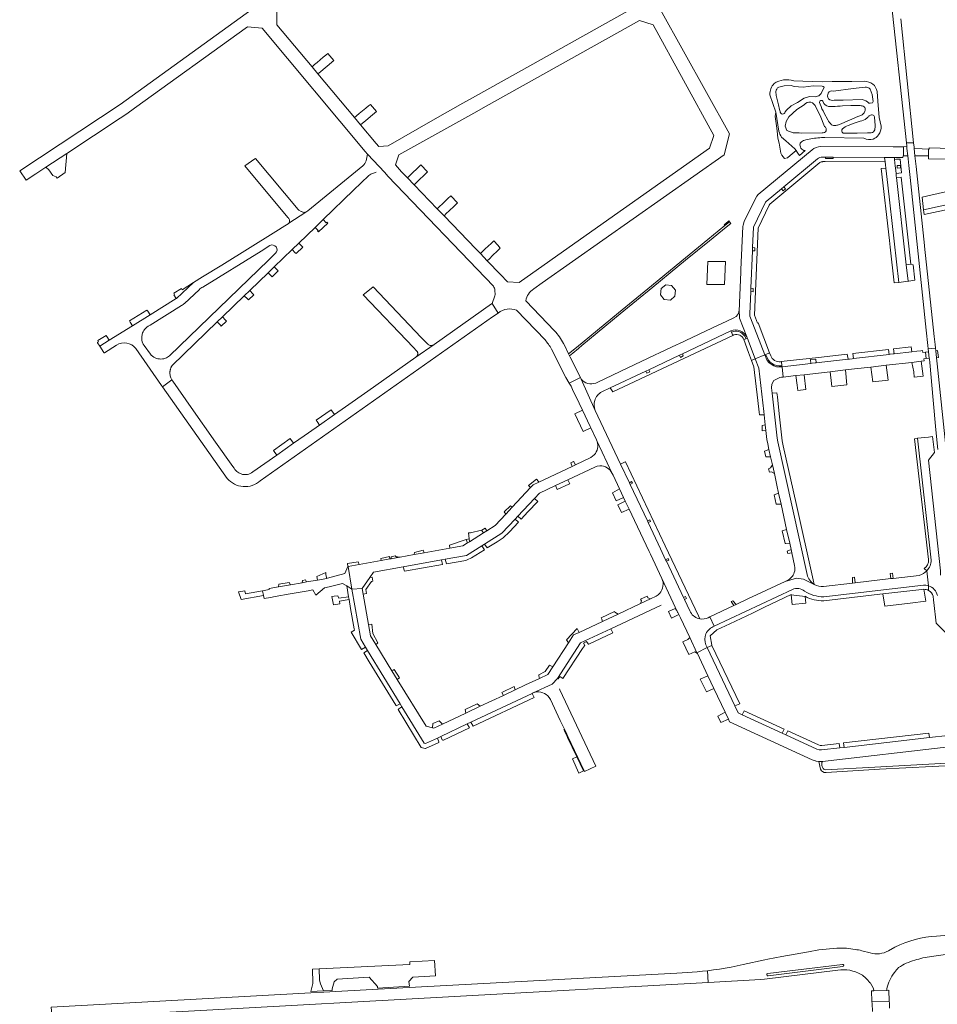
# Model space of a CAD drawing. Header units: metres. Extents: x 166325 to 190320, y 381923 to 404576.
# Tile 458 of 656: x 168574 to 168978, y 391637 to 392070. Entities that reach past the tile are written whole.
import ezdxf

# ---------------------------------------------------------------- set-up
doc = ezdxf.new("R2010")
doc.units = ezdxf.units.M
for name, color, linetype, lineweight in [('B-WE-VH-VERHARDING_ASFALT-GV', 8, 'Continuous', 18), ('B-WE-VH-VERHARDING_BETONSTRAATSTEEN-GV', 8, 'Continuous', 18), ('B-WE-VH-VERHARDING_GESLOTEN-GV', 8, 'Continuous', 18), ('B-WE-VH-VERHARDING_HALFVERHARDING-GV', 8, 'Continuous', 18), ('B-WE-VH-VERHARDING_STRAATBAKSTEEN-GV', 8, 'Continuous', 18)]:
    doc.layers.add(name, color=color, linetype=linetype, lineweight=lineweight)

msp = doc.modelspace()

# ---------------------------------------------------------------- linework, layer by layer
at = {"layer": 'B-WE-VH-VERHARDING_ASFALT-GV', "flags": 128}
for points in [[(168942.27, 392219.64), (168946.26, 392183.02), (168952.953, 392120.096), (168953.92, 392111.003), (168956.304, 392088.593), (168956.913, 392082.867), (168964.026, 392016.017), (168967.206, 392015.97), (168961.618, 392070.66)], [(168945.519, 392043.144), (168940.029, 392042.963), (168931.419, 392043.074), (168926.941, 392042.937), (168918.505, 392043.168), (168914.472, 392043.302)], [(168907.827, 392040.502), (168910.243, 392041.072), (168913.286, 392041.211), (168914.68, 392040.866), (168916.499, 392040.687), (168918.548, 392040.509), (168922.978, 392041.084), (168926.935, 392040.899)], [(168927.795, 392040.483), (168926.588, 392037.75), (168925.452, 392036.752), (168923.816, 392036.212), (168921.411, 392036.441), (168918.985, 392035.695), (168916.181, 392033.772), (168913.28, 392032.334), (168911.213, 392030.385), (168910.711, 392029.615)], [(168931.948, 392038.812), (168940.595, 392039.907), (168945.848, 392040.512)], [(168948.1, 392039.706), (168949.01, 392037.264), (168949.407, 392034.188)], [(168952.932, 392023.375), (168952.123, 392027.234), (168951.456, 392034.334), (168951.169, 392038.659)], [(168903.979, 392037.222), (168906.54, 392029.54), (168907.96, 392021.141)], [(168908.448, 392029.885), (168908.168, 392030.763), (168907.742, 392032.75), (168906.785, 392036.85), (168906.589, 392038.594)], [(168936.235, 392034.86), (168934.864, 392034.873), (168932.221, 392034.875)], [(168944.615, 392035.036), (168936.235, 392034.86)], [(168918.088, 392020.348), (168916.85, 392020.391), (168914.154, 392020.369), (168911.448, 392021.385), (168910.612, 392023.412), (168911.101, 392025.436), (168912.314, 392027.5), (168915.752, 392030.666), (168919.027, 392032.764)], [(168924.145, 392031.656), (168926.085, 392028.101), (168928.049, 392023.215)], [(168926.113, 392033.033), (168925.808, 392033.797)], [(168929.804, 392032.032), (168931.508, 392031.95)], [(168935.977, 392032.375), (168939.657, 392032.443), (168943.166, 392032.443)], [(168949.138, 392033.62), (168948.063, 392033.51), (168947.469, 392033.504)], [(168929.446, 392026.096), (168927.92, 392029.122)], [(168942.686, 392027.565), (168939.033, 392026.027), (168934.53, 392024.096)], [(168950.038, 392027.115), (168950.299, 392023.793)], [(168938.405, 392023.608), (168941.073, 392024.68), (168942.86, 392025.284)], [(168909.1, 392018.573), (168910.96, 392016.9), (168914.939, 392013.314), (168915.46, 392012.66), (168915.996, 392011.87), (168916.579, 392010.984), (168916.954, 392010.415), (168919.514, 392012.614)], [(168926.93, 392020.399), (168918.088, 392020.348)], [(168919.826, 392017.389), (168922.025, 392017.752)], [(168928.196, 392018.369), (168945.254, 392018.014)], [(168948.595, 392020.471), (168946.956, 392020.409), (168942.41, 392020.272), (168937.505, 392020.228)], [(168917.626, 392013.618), (168917.385, 392014.293), (168917.198, 392015.163)], [(168981.572, 391880.933), (168977.547, 391918.69), (168977.26, 391921.384), (168976.937, 391924.423), (168976.809, 391925.623), (168973.67, 391925.333), (168973.815, 391923.975), (168974.117, 391921.136), (168974.159, 391920.738), (168974.319, 391919.242), (168975.83, 391902.724), (168977.025, 391889.658), (168977.82, 391880.97)], [(169014.162, 391670.67), (169000, 391668.936), (168992.944, 391668.072), (168977.298, 391666.675)], [(168959.009, 391661.882), (168956.119, 391660.27)], [(168920.888, 391659.784), (168915.069, 391658.817), (168909.261, 391657.772), (168902.996, 391656.523), (168901.719, 391656.253), (168892.185, 391654.242), (168889.545, 391653.642), (168886.942, 391653.128), (168884.33, 391652.658), (168881.711, 391652.232), (168879.086, 391651.851), (168876.459, 391651.514), (168876.777, 391646.325), (168899.958, 391647.601), (168901.57, 391647.8), (168933.801, 391651.769)], [(168933.859, 391661.4), (168933.4, 391661.382)], [(168948.143, 391659.301), (168944.396, 391660.325)], [(168975.103, 391657.708), (169000, 391661.278)], [(168903.001, 391650.224), (168935.908, 391654.303)], [(168936.03, 391653.318), (168903.147, 391649.247)], [(168947.926, 391646.231), (168948.091, 391646.303), (168949.586, 391643.621), (168949.68, 391642.613), (168955.418, 391642.831), (168955.459, 391643.694)], [(168956.646, 391635.011), (168956.56, 391637.185), (168956.524, 391638.103), (168956.335, 391642.866), (168955.418, 391642.831), (168949.68, 391642.613), (168948.703, 391642.576), (168948.888, 391637.911), (168948.923, 391637.03), (168949.061, 391633.547)]]:
    msp.add_lwpolyline(points, dxfattribs=at)
at = {"layer": 'B-WE-VH-VERHARDING_ASFALT-GV'}
for points in [[(168914.472, 392043.302, 0.2336024), (168905.807, 392042.13)], [(168949.324, 392041.882, 0.1423841), (168945.519, 392043.144)], [(168905.807, 392042.13, 0.2093952), (168903.979, 392037.222)], [(168906.589, 392038.594, -0.2695099), (168907.827, 392040.502)], [(168926.935, 392040.899, -0.2537386), (168927.795, 392040.483)], [(168932.221, 392034.875, -1.3962377), (168931.948, 392038.812)], [(168945.848, 392040.512, -0.223747), (168948.1, 392039.706)], [(168951.169, 392038.659, 0.1554725), (168949.324, 392041.882)], [(168925.808, 392033.797, -0.9087464), (168927.375, 392034.137)], [(168947.469, 392033.504, 0.1820353), (168944.615, 392035.036)], [(168919.027, 392032.764, -0.6467134), (168924.145, 392031.656)], [(168927.92, 392029.122, -0.0703088), (168926.113, 392033.033)], [(168927.375, 392034.137, 0.2999687), (168929.804, 392032.032)], [(168931.508, 392031.95, 0.0261777), (168935.977, 392032.375)], [(168943.166, 392032.443, -0.068139), (168945.031, 392032.112)], [(168945.031, 392032.112, -0.3888397), (168945.909, 392030.712)], [(168945.909, 392030.712, -0.0712685), (168945.447, 392029.22)], [(168949.407, 392034.188, -0.1565882), (168949.138, 392033.62)], [(168910.711, 392029.615, -0.9271237), (168908.448, 392029.885)], [(168931.005, 392023.973, -0.0635588), (168929.446, 392026.096)], [(168944.267, 392028.204, -0.0597817), (168942.686, 392027.565)], [(168942.86, 392025.284, 0.0399829), (168945.884, 392026.341)], [(168945.447, 392029.22, -0.1284471), (168944.267, 392028.204)], [(168945.884, 392026.341, 0.0533198), (168947.098, 392027.248)], [(168947.098, 392027.248, -0.0394574), (168947.917, 392028.101)], [(168947.917, 392028.101, -0.2261407), (168949.363, 392028.216)], [(168949.363, 392028.216, -0.2908257), (168950.038, 392027.115)], [(168928.049, 392023.215, -0.8428109), (168926.93, 392020.399)], [(168932.954, 392023.724, -0.155483), (168931.005, 392023.973)], [(168934.53, 392024.096, -0.106648), (168932.954, 392023.724)], [(168935.612, 392021.084, -0.1723941), (168935.866, 392022.256)], [(168935.866, 392022.256, -0.0692012), (168938.405, 392023.608)], [(168950.09, 392021.77, -0.270604), (168948.595, 392020.471)], [(168950.299, 392023.793, -0.0459406), (168950.09, 392021.77)], [(168951.83, 392019.47, 0.1480078), (168952.932, 392023.375)], [(168907.96, 392021.141, 0.1121711), (168909.1, 392018.573)], [(168917.798, 392016.496, -0.0804157), (168919.826, 392017.389)], [(168922.025, 392017.752, -0.0529947), (168928.196, 392018.369)], [(168936.186, 392020.317, -0.1931104), (168935.612, 392021.084)], [(168937.505, 392020.228, -0.0568582), (168936.186, 392020.317)], [(168945.254, 392018.014, 0.1496071), (168949.398, 392017.704)], [(168949.398, 392017.704, 0.1329748), (168951.83, 392019.47)], [(168917.198, 392015.163, -0.0564165), (168917.333, 392015.891)], [(168917.333, 392015.891, -0.1103478), (168917.798, 392016.496)], [(168919.514, 392012.614, -0.2301381), (168917.626, 392013.618)], [(168977.298, 391666.675, 0.10426), (168959.009, 391661.882)], [(168933.4, 391661.382, 0.0417333), (168920.888, 391659.784)], [(168941.447, 391660.883, 0.0597097), (168933.859, 391661.4)], [(168944.396, 391660.325, 0.0185397), (168941.447, 391660.883)], [(168956.119, 391660.27, -0.1964588), (168948.143, 391659.301)], [(168967.695, 391656.091, -0.0576628), (168975.103, 391657.708)], [(168935.908, 391654.303, -0.9988767), (168936.03, 391653.318)], [(168958.76, 391650.719, -0.0358902), (168960.604, 391652.864)], [(168960.604, 391652.864, -0.0827923), (168967.695, 391656.091)], [(168903.147, 391649.247, -1.0011512), (168903.001, 391650.224)], [(168933.801, 391651.769, -0.1674383), (168944.091, 391649.844)], [(168944.091, 391649.844, -0.1044608), (168947.926, 391646.231)], [(168955.459, 391643.694, -0.0994843), (168958.76, 391650.719)]]:
    msp.add_lwpolyline(points, format="xyb", dxfattribs=at)
at = {"layer": 'B-WE-VH-VERHARDING_ASFALT-GV', "flags": 128}
for points in [[(168973.522, 391926.727), (168973.67, 391925.333), (168976.809, 391925.623), (168976.64, 391927.21), (168976.265, 391930.736), (168972.022, 391970.553), (168971.987, 391970.881), (168968.292, 392005.555), (168967.786, 392010.307), (168967.475, 392013.466), (168967.399, 392014.176), (168967.206, 392015.97), (168964.026, 392016.017), (168964.164, 392014.727), (168964.205, 392014.345), (168964.251, 392013.917), (168964.292, 392013.536), (168964.691, 392010.35), (168964.823, 392008.901), (168965.08, 392006.093), (168965.648, 392000.757), (168972.804, 391933.475)], [(168884.447, 391963.819), (168876.596, 391963.802), (168876.242, 391953.675), (168883.913, 391953.679)], [(168876.459, 391651.514), (168874.225, 391651.263), (168871.992, 391651.045), (168869.758, 391650.858), (168867.521, 391650.703), (168865.281, 391650.58), (168863.034, 391650.489), (168745.199, 391644.16), (168731.557, 391643.413), (168707.579, 391642.095), (168701.891, 391641.783), (168587.589, 391635.503), (168587.956, 391630.434), (168653.532, 391634.012), (168876.777, 391646.325)]]:
    msp.add_lwpolyline(points, close=True, dxfattribs=at)
at = {"layer": 'B-WE-VH-VERHARDING_BETONSTRAATSTEEN-GV', "flags": 128}
for points in [[(168686.475, 392082.357), (168678.766, 392076.818), (168617.982, 392032.882), (168573.732, 392003.672), (168576.541, 391999.581), (168580.853, 392002.413), (168585.277, 392005.321), (168594.476, 392011.368), (168617.968, 392026.847), (168620.91, 392028.785), (168624.291, 392031.226), (168674.034, 392067.147), (168680.536, 392066.52), (168725.872, 392012.265), (168726.861, 392011.06), (168734.43, 392002.9), (168735.723, 392001.301), (168782.243, 391952.92)], [(168847.544, 392077.442), (168798.302, 392049.967), (168774.344, 392036.536), (168768.784, 392033.419), (168756.599, 392026.588), (168735.971, 392014.741), (168733.845, 392014.563), (168731.858, 392014.396), (168730.634, 392015.757), (168723.762, 392023.982), (168721.103, 392027.165), (168705.036, 392046.398), (168702.449, 392049.494), (168686.98, 392068.01), (168686.926, 392075.807)], [(168799.985, 391951.7), (168803.688, 391954.309), (168883.766, 392010.734), (168886.144, 392020), (168855.77, 392074.561)], [(168922.506, 392012.959), (168898.832, 391993.26), (168898.151, 391992.499), (168893.122, 391982.393), (168892.68, 391981.37), (168892.14, 391979.741), (168892.018, 391979.109), (168891.22, 391960.275), (168891.171, 391959.125), (168890.599, 391945.635), (168890.561, 391944.731), (168890.467, 391942.519), (168890.571, 391938.802), (168893.776, 391930.535)], [(168927.111, 392009.719), (168928.491, 392009.715), (168931.843, 392009.704), (168954.459, 392009.631), (168958.776, 392009.501), (168962.531, 392009.491), (168962.558, 392010.351), (168962.831, 392010.351), (168962.798, 392014.323), (168959.795, 392014.276), (168958.235, 392014.252), (168926.373, 392014.351)], [(169002.96, 392013.49), (169000, 392013.439), (168978.837, 392013.673), (168974.048, 392013.777), (168974.033, 392013.296), (168973.788, 392013.302), (168973.765, 392010.261), (168973.785, 392008.994), (169000, 392008.723), (169000.628, 392008.716), (169003.183, 392008.69)], [(168734.43, 392002.9), (168726.861, 392011.06), (168726.277, 392008.104)], [(168924.918, 392008.93), (168910.096, 391996.616), (168910.781, 391995.81), (168909.73, 391994.915), (168909.034, 391995.734), (168902.352, 391990.182), (168902.004, 391989.824), (168896.715, 391978.892), (168896.34, 391969.868), (168897.349, 391969.82), (168897.292, 391968.448), (168896.283, 391968.496), (168895.598, 391951.985), (168896.636, 391951.926), (168896.589, 391950.487), (168895.538, 391950.546), (168895.131, 391940.749), (168895.181, 391939.767), (168895.41, 391939.037), (168901.755, 391922.666), (168902.242, 391922.847), (168903.845, 391923.525), (168898.784, 391936.789), (168898.529, 391936.676), (168897.165, 391940.183), (168898.766, 391978.435), (168903.588, 391988.54)], [(168903.588, 391988.54), (168903.998, 391988.961), (168926.013, 392007.297), (168926.581, 392007.622), (168927.088, 392007.709), (168927.226, 392007.733), (168928.235, 392007.729), (168954.686, 392007.625), (168954.459, 392009.631), (168931.843, 392009.704), (168931.843, 392009.069), (168928.491, 392009.068), (168928.491, 392009.715), (168927.111, 392009.719)], [(168910.096, 391996.616), (168924.918, 392008.93)], [(168724.743, 392005.832), (168700.558, 391986.079), (168699.666, 391985.501), (168692.255, 391980.705), (168691.918, 391980.38), (168690.393, 391979.433), (168686.498, 391977.015), (168662.673, 391962.221), (168654.27, 391957.003), (168650.267, 391954.517), (168642.752, 391947.512), (168642.664, 391947.458), (168631.102, 391940.264), (168623.325, 391935.425), (168613.125, 391929.078)], [(168624.786, 391925.427), (168636.178, 391909.199), (168636.593, 391908.611), (168640.71, 391911.65), (168640.56, 391911.913), (168640.384, 391912.266), (168640.275, 391912.519), (168640.088, 391913.06), (168639.984, 391913.472), (168639.916, 391913.845), (168639.87, 391914.255), (168639.853, 391914.635), (168639.859, 391914.976), (168639.885, 391915.321), (168639.908, 391915.511), (168639.949, 391915.769), (168640.007, 391916.044), (168640.062, 391916.263), (168640.142, 391916.528), (168640.221, 391916.754), (168640.29, 391916.933), (168640.37, 391917.119), (168640.471, 391917.331), (168640.568, 391917.518), (168640.65, 391917.662), (168640.719, 391917.778), (168640.799, 391917.906), (168660.7, 391937.164), (168663.028, 391939.384), (168672.613, 391948.656), (168675.001, 391950.988), (168683.123, 391958.848), (168685.767, 391961.418), (168693.661, 391969.041), (168696.57, 391971.854), (168703.737, 391978.78), (168707.313, 391982.254), (168720.666, 391995.17), (168727.398, 392001.606)], [(168729.444, 392002.709), (168730.652, 392003.069)], [(168894.03, 391929.897), (168897.52, 391920.848), (168901.738, 391922.66), (168901.755, 391922.666), (168895.41, 391939.037), (168895.181, 391939.767), (168895.131, 391940.749), (168895.538, 391950.546), (168895.598, 391951.985), (168896.283, 391968.496), (168896.34, 391969.868), (168896.715, 391978.892), (168902.004, 391989.824), (168902.352, 391990.182), (168909.034, 391995.734), (168910.096, 391996.616)], [(168680.042, 391968.362), (168683.875, 391970.852)], [(168686.386, 391967.377), (168683.262, 391964.357), (168639.72, 391922.273), (168638.761, 391921.599), (168638.302, 391921.366), (168637.121, 391920.968), (168636.574, 391920.874), (168635.831, 391920.826), (168635.332, 391920.846), (168634.583, 391920.956), (168633.946, 391921.13), (168633.433, 391921.327), (168632.749, 391921.681), (168632.121, 391922.116), (168631.63, 391922.552), (168631.256, 391922.958), (168628.511, 391926.766), (168628.135, 391927.397), (168627.707, 391928.464), (168627.56, 391929.084), (168627.472, 391929.812), (168627.48, 391930.641), (168627.653, 391931.678), (168627.856, 391932.315), (168628.095, 391932.859), (168628.413, 391933.424), (168628.735, 391933.879), (168629.113, 391934.319), (168629.681, 391934.848), (168630.256, 391935.265), (168631.178, 391935.746), (168644.998, 391944.335)], [(168654.302, 391952.538), (168680.042, 391968.362)], [(168646.215, 391945.346), (168652.724, 391951.355)], [(168782.942, 391948.583), (168781.743, 391945.312), (168784.394, 391941.087)], [(168679.582, 391867.267), (168781.911, 391939.338), (168784.394, 391941.087), (168781.743, 391945.312), (168781.464, 391945.101), (168756.165, 391927.262), (168748.123, 391921.604), (168744.535, 391919.081), (168730.536, 391909.235), (168726.977, 391906.732), (168717.127, 391899.804), (168712.275, 391896.391), (168705.685, 391891.756), (168700.89, 391888.384), (168699.016, 391887.066), (168694.294, 391883.745), (168686.862, 391878.518), (168681.617, 391874.828), (168676.297, 391871.087), (168675.741, 391870.711), (168675.224, 391870.442), (168674.559, 391870.189), (168673.944, 391870.037), (168673.234, 391869.951), (168672.514, 391869.958), (168671.82, 391870.054), (168671.239, 391870.206), (168670.728, 391870.397), (168670.173, 391870.675), (168669.704, 391870.976)], [(168809.18, 391933.275), (168796.486, 391946.493)], [(168792.49, 391942.305), (168804.975, 391929.312)], [(168888.093, 391938.947), (168882.474, 391936.302), (168881.53, 391935.858), (168863.942, 391927.578), (168863.093, 391927.178), (168855.344, 391923.503), (168853.516, 391922.636), (168850.087, 391921.01), (168844.514, 391918.367), (168828.22, 391910.64)], [(168893.776, 391930.535), (168890.571, 391938.802), (168890.467, 391942.519)], [(168608.049, 391927.968), (168608.97, 391926.493), (168613.125, 391929.078), (168612.109, 391930.747)], [(168612.109, 391930.747), (168611.773, 391931.257), (168608.056, 391928.933), (168608.36, 391928.404), (168608.101, 391928.249)], [(168829.928, 391906.349), (168833.687, 391908.122), (168849.394, 391915.533), (168850.648, 391916.125), (168864.159, 391922.499), (168865.43, 391923.099), (168886.819, 391933.191)], [(168892.113, 391931.789), (168891.633, 391932.177), (168891.107, 391932.499), (168890.544, 391932.75), (168889.953, 391932.926), (168889.344, 391933.025), (168888.727, 391933.043), (168888.114, 391932.982), (168887.513, 391932.843), (168887.069, 391932.684), (168887.603, 391931.252), (168888.121, 391931.496)], [(168892.442, 391929.468), (168892.482, 391929.362), (168893.426, 391929.731), (168893.201, 391930.305), (168892.904, 391930.846), (168892.539, 391931.343), (168892.113, 391931.789)], [(168893.776, 391930.535), (168894.004, 391929.947), (168893.426, 391929.731), (168892.482, 391929.362), (168894.59, 391923.723), (168895.922, 391920.161), (168897.52, 391920.848), (168894.03, 391929.897)], [(168613.125, 391929.078), (168608.97, 391926.493), (168610.739, 391923.661)], [(168611.023, 391923.586), (168616.341, 391926.909)], [(168807.891, 391925.234), (168814.085, 391912.692), (168815.623, 391910.251), (168820.557, 391912.728), (168816.111, 391921.675), (168815.803, 391922.295), (168815.371, 391923.166), (168813.625, 391926.68), (168813.109, 391927.717)], [(168901.884, 391922.333), (168901.755, 391922.666), (168901.738, 391922.66), (168897.52, 391920.848), (168899.082, 391916.81), (168901.274, 391897.671), (168901.431, 391896.297), (168901.933, 391891.913), (168902.226, 391889.35), (168902.677, 391885.414), (168903.019, 391883.437), (168903.545, 391881.061), (168904.284, 391877.721), (168905.05, 391874.259), (168905.913, 391870.357), (168907.028, 391865.32), (168907.817, 391861.754), (168908.873, 391856.98), (168911.336, 391845.798), (168912.664, 391839.766), (168913.292, 391836.914), (168913.6, 391835.513), (168914.842, 391829.875)], [(168904.326, 391922.263), (168903.845, 391923.525), (168902.242, 391922.847), (168901.755, 391922.666), (168901.884, 391922.333), (168902.321, 391922.44)], [(168907.487, 391884.363), (168907.202, 391885.97), (168904.957, 391905.769), (168904.683, 391908.183), (168904.769, 391909.75), (168905.703, 391911.369), (168908.269, 391912.693), (168909.075, 391912.786), (168909.863, 391912.876), (168909.341, 391917.427), (168908.086, 391917.32), (168906.833, 391917.458), (168905.649, 391917.814), (168904.461, 391918.544), (168903.659, 391919.119), (168902.734, 391920.158), (168902.25, 391921.256)], [(168909.266, 391917.871), (168909.094, 391919.69), (168908.671, 391919.642)], [(168669.704, 391870.976), (168669.252, 391871.337), (168668.861, 391871.721), (168668.456, 391872.212), (168668.108, 391872.752), (168667.554, 391873.529), (168659.994, 391884.262), (168649.259, 391899.503), (168641.097, 391911.091), (168640.945, 391911.295), (168640.71, 391911.65), (168636.593, 391908.611), (168665.087, 391868.261)], [(168820.557, 391912.728), (168815.623, 391910.251), (168816.482, 391908.835), (168817.131, 391907.457), (168819.957, 391901.453), (168821.43, 391898.324), (168824.829, 391891.103), (168825.108, 391890.509), (168827.582, 391885.253), (168827.909, 391884.56), (168834.555, 391870.467), (168834.936, 391869.659), (168837.742, 391863.718), (168839.554, 391859.882), (168840.32, 391858.26), (168841.961, 391854.785), (168844.324, 391849.78), (168850.825, 391836.013), (168851.342, 391834.918), (168856.439, 391824.2), (168863.36, 391809.42), (168863.495, 391809.196), (168863.918, 391808.304), (168864.572, 391806.923), (168868.684, 391798.243), (168871.862, 391791.535), (168876.359, 391793.816), (168876.382, 391793.826), (168875.944, 391794.751), (168875.825, 391795)], [(168820.92, 391912.003), (168827.115, 391898.205)], [(168842.458, 391865.595), (168842.103, 391866.349), (168838.253, 391874.532), (168827.115, 391898.205), (168820.92, 391912.003)], [(168909.755, 391882.599), (168909.403, 391884.84), (168908.094, 391896.755), (168907.278, 391904.179), (168907.078, 391906.009), (168904.957, 391905.769), (168907.202, 391885.97), (168907.487, 391884.363), (168920.4, 391825.89)], [(168834.555, 391870.467), (168827.909, 391884.56)], [(168920.4, 391825.89), (168907.487, 391884.363)], [(168923.486, 391821.622), (168923.056, 391823.558), (168915.587, 391857.199), (168909.755, 391882.599)], [(168968.892, 391885.91), (168967.638, 391885.762), (168973.717, 391832.511)], [(168978.991, 391825.707), (168979.116, 391826.439), (168979.119, 391827.541), (168973.729, 391876.291), (168976.426, 391879.679), (168975.579, 391886.698), (168973.738, 391886.481), (168968.892, 391885.91), (168974.982, 391832.318)], [(168974.982, 391832.318), (168968.892, 391885.91)], [(168826.645, 391878.675), (168825.927, 391877.99), (168825.106, 391877.431), (168818.436, 391874.258), (168816.968, 391873.564), (168802.185, 391866.574), (168799.821, 391865.456), (168798.64, 391864.193), (168790.544, 391855.54), (168787.752, 391852.556), (168783.036, 391847.514), (168779.362, 391845.213), (168777.895, 391844.294), (168771.657, 391840.388), (168770.863, 391839.891), (168768.781, 391838.587), (168763.078, 391837.56), (168751.703, 391835.513), (168747.416, 391834.741), (168741.276, 391833.636), (168739.472, 391833.311), (168737.287, 391832.918), (168736.682, 391832.809)], [(168840.453, 391875.57), (168840.308, 391875.502), (168838.253, 391874.532), (168842.103, 391866.349), (168843.106, 391866.841), (168843.494, 391866.119), (168842.458, 391865.595), (168850.018, 391849.526), (168851.059, 391850.029), (168851.421, 391849.283), (168850.369, 391848.78), (168855.821, 391837.192), (168858.062, 391832.47), (168859.124, 391832.971), (168859.459, 391832.228), (168858.4, 391831.758), (168865.963, 391815.82), (168866.863, 391816.245), (168867.29, 391815.34), (168866.392, 391814.916), (168868.716, 391810.017)], [(168873.115, 391806.402), (168872.474, 391807.756), (168857.869, 391838.586), (168840.453, 391875.57)], [(168736.682, 391832.809), (168732.782, 391832.107), (168723.103, 391830.365), (168718.305, 391829.493), (168719.907, 391819.554), (168724.478, 391819.75), (168727.789, 391824.593), (168729.422, 391826.967), (168742.513, 391829.324), (168759.357, 391832.356), (168761.009, 391832.653), (168770.44, 391834.351), (168777.102, 391838.533), (168778.37, 391839.329), (168785.941, 391844.083), (168791.822, 391850.347), (168792.974, 391851.574), (168800.324, 391859.402), (168802.572, 391861.796), (168809.609, 391865.105), (168815.009, 391867.644), (168826.907, 391873.238), (168827.953, 391873.607), (168829.05, 391873.767)], [(168868.716, 391810.017), (168866.392, 391814.916), (168865.963, 391815.82), (168858.4, 391831.758), (168858.062, 391832.47), (168855.821, 391837.192), (168850.369, 391848.78), (168850.018, 391849.526), (168842.458, 391865.595)], [(168971.877, 391828.55), (168973.038, 391827.59)], [(168973.728, 391820.996), (168973.038, 391827.59)], [(168862.213, 391810.956), (168862.241, 391810.924), (168862.931, 391810.132), (168863.36, 391809.42), (168856.439, 391824.2)], [(168923.486, 391821.622), (168918.81, 391823.946), (168915.736, 391824.365), (168910.677, 391822.879), (168894.274, 391815.17), (168889.137, 391812.756), (168888.097, 391812.267), (168877.541, 391807.306), (168879.491, 391803.158), (168913.887, 391819.353)], [(168911.615, 391823.32), (168910.677, 391822.879), (168915.736, 391824.365), (168918.81, 391823.946), (168923.486, 391821.622)], [(168940.367, 391822.201), (168927.621, 391820.736)], [(168969.722, 391825.575), (168958.284, 391824.26), (168957.199, 391824.136), (168941.516, 391822.333), (168940.367, 391822.201)], [(168855.438, 391817.669), (168854.719, 391816.984), (168853.897, 391816.427), (168851.468, 391815.282), (168846.939, 391813.147), (168837.138, 391808.527), (168830.515, 391805.405), (168830.308, 391805.308), (168819.973, 391800.469), (168817.534, 391799.327), (168815.294, 391795.875), (168808.39, 391785.233), (168806.206, 391781.866), (168802.507, 391780.164), (168796.413, 391777.36), (168791.889, 391775.226), (168786.634, 391772.747), (168776.467, 391767.951), (168770.067, 391764.932), (168759.855, 391760.115), (168756.045, 391758.317), (168755.459, 391758.451), (168752.593, 391759.107), (168739.92, 391779.76), (168737.577, 391783.579), (168730.47, 391795.162), (168728.119, 391798.993), (168727.253, 391803.927), (168724.912, 391817.27), (168724.478, 391819.75), (168719.907, 391819.554), (168723.847, 391797.413), (168725.943, 391793.978), (168726.83, 391792.526), (168741.14, 391769.077), (168741.98, 391767.701), (168751.758, 391751.68), (168752.388, 391751.485), (168757.585, 391753.939), (168759.064, 391754.638), (168770.763, 391760.163), (168772.332, 391760.904), (168799.274, 391773.628)], [(168913.887, 391819.353), (168879.491, 391803.158)], [(168927.632, 391816.159), (168971.596, 391821.184)], [(168952.365, 391817.223), (168953.683, 391817.372), (168970.843, 391819.35), (168971.76, 391819.425)], [(168973.728, 391820.996), (168973.73, 391820.981), (168973.813, 391818.919)], [(168875.825, 391795), (168875.944, 391794.751), (168876.382, 391793.826), (168878.458, 391794.762), (168878.413, 391794.857), (168877.673, 391798.896), (168879.086, 391800.319), (168880.63, 391801.644), (168886.276, 391804.289), (168896.289, 391808.991), (168901.588, 391811.533), (168913.279, 391817.142), (168913.298, 391816.97), (168919.45, 391816.274), (168919.438, 391816.39)], [(168927.635, 391814.421), (168952.365, 391817.223)], [(168975.811, 391816.362), (168976, 391814.714), (168976.122, 391813.646), (168977.164, 391804.566), (168982.176, 391799.511), (168985.031, 391761.204)], [(168799.742, 391773.841), (168808.097, 391777.72), (168810.502, 391780.194), (168820.59, 391795.793), (168833.942, 391802.101), (168856.049, 391812.426)], [(168879.491, 391803.158), (168877.541, 391807.306), (168876.717, 391806.919)], [(168982.217, 391755.006), (168974.162, 391754.111), (168936.613, 391749.841), (168934.689, 391749.623), (168926.645, 391748.708), (168925.583, 391748.719), (168924.577, 391749.059), (168911.011, 391755.312), (168909.34, 391756.082), (168891.809, 391764.163), (168890.048, 391764.975), (168888.565, 391768.106), (168876.382, 391793.826), (168876.359, 391793.816), (168871.862, 391791.535), (168872.051, 391791.137), (168876.669, 391781.389), (168879.323, 391775.787), (168884.257, 391765.373), (168885.713, 391762.3), (168886.239, 391761.154), (168922.554, 391744.419), (168923.92, 391743.882), (168923.991, 391743.854), (168924.303, 391743.802), (168925.514, 391743.601), (168926.31, 391743.596), (168927.101, 391743.677), (168982.787, 391750.004)], [(168810.502, 391780.194), (168808.097, 391777.72), (168799.742, 391773.841)], [(168806.211, 391772.513), (168806.848, 391771.754), (168807.35, 391770.9), (168811.678, 391761.734), (168813.541, 391757.789), (168814.097, 391756.612), (168815.021, 391754.657), (168819.404, 391745.375), (168822.057, 391739.757), (168822.141, 391739.579), (168822.224, 391739.622), (168822.384, 391739.271), (168827.345, 391741.55), (168811.495, 391775.154), (168811.302, 391775.562)]]:
    msp.add_lwpolyline(points, dxfattribs=at)
for points in [[(168747.359, 391997.568), (168744.407, 392000.633), (168741.854, 392003.284), (168739.133, 392006.309), (168739.751, 392008.131), (168740.618, 392010.686), (168773.59, 392029.102), (168779.037, 392032.145), (168846.487, 392069.818), (168852.536, 392067.967), (168879.266, 392019.229), (168877.408, 392013.74), (168820.577, 391973.661), (168793.656, 391954.57), (168788.47, 391954.839), (168785.44, 391957.994), (168779.571, 391964.105), (168776.563, 391967.238), (168774.505, 391969.381), (168760.529, 391983.893), (168757.558, 391986.978)], [(168702.449, 392049.494), (168705.036, 392046.398), (168706.132, 392047.318), (168707.369, 392048.357), (168709.986, 392050.555), (168711.118, 392051.505), (168711.962, 392052.214), (168709.328, 392055.359), (168708.483, 392054.638), (168707.387, 392053.704), (168704.662, 392051.38), (168703.568, 392050.448)], [(168721.103, 392027.165), (168723.762, 392023.982), (168724.647, 392024.712), (168725.931, 392025.773), (168728.171, 392027.622), (168729.959, 392029.097), (168730.762, 392029.76), (168728.097, 392032.943), (168727.702, 392032.612), (168727.29, 392032.271), (168726.057, 392031.254), (168723.229, 392028.92), (168722.019, 392027.921)], [(168964.691, 392010.35), (168964.292, 392013.536), (168964.251, 392013.917), (168964.205, 392014.345), (168962.798, 392014.323), (168962.831, 392010.351)], [(168973.788, 392013.302), (168971.051, 392013.373), (168967.475, 392013.466), (168967.786, 392010.307), (168968.275, 392010.303), (168973.169, 392010.266), (168973.765, 392010.261)], [(168588.253, 392001.694), (168589.807, 392001.04), (168590.184, 392000.475), (168593.806, 392003.017), (168594.476, 392011.368), (168585.277, 392005.321), (168586.605, 392004.08)], [(168672.762, 392005.929), (168691.791, 391983.186), (168691.886, 391983.073), (168692.076, 391982.845), (168692.198, 391982.705), (168692.383, 391982.411), (168692.511, 391982.054), (168692.556, 391981.662), (168692.507, 391981.262), (168692.372, 391980.901), (168692.255, 391980.705), (168699.666, 391985.501), (168699.462, 391985.448), (168699.248, 391985.411), (168698.973, 391985.397), (168698.747, 391985.414), (168698.557, 391985.447), (168698.357, 391985.503), (168697.817, 391985.744), (168697.712, 391985.791), (168697.634, 391985.83), (168696.616, 391986.398), (168696.355, 391986.627), (168696.345, 391986.636), (168677.521, 392009.153), (168677.216, 392008.937)], [(168954.99, 392004.938), (168955.886, 391997.373), (168958.644, 391972.7), (168960.68, 391954.575), (168964.811, 391955.098), (168963.992, 391962.346), (168959.652, 392000.773), (168959.595, 392001.337), (168959.475, 392002.534), (168959.231, 392004.972), (168959.149, 392005.783), (168958.851, 392008.754), (168958.776, 392009.501), (168954.459, 392009.631), (168954.686, 392007.625), (168954.837, 392006.287)], [(168961.324, 392008.798), (168959.616, 392008.77), (168958.851, 392008.754), (168959.149, 392005.783), (168959.231, 392004.972), (168959.475, 392002.534), (168961.952, 392002.793)], [(168747.359, 391997.568), (168748.564, 391998.737), (168749.42, 391999.567), (168751.85, 392001.922), (168753.233, 392003.263), (168750.265, 392006.312), (168748.947, 392005.034), (168746.411, 392002.576), (168745.627, 392001.816), (168744.407, 392000.633)], [(168958.668, 391954.32), (168960.68, 391954.575), (168958.644, 391972.7), (168955.886, 391997.373), (168954.99, 392004.938), (168952.942, 392004.712), (168956.537, 391973.078), (168956.874, 391970.112)], [(168960.022, 392004.878), (168959.971, 392006.011), (168961.466, 392006.078), (168961.516, 392004.946)], [(168999.523, 391995.017), (169000, 391995.123), (169012.82, 391997.96), (169014.28, 391997.44), (169009.57, 392004.97), (169007.93, 392002.66), (169002.044, 392001.392), (169000, 392000.952), (168990.67, 391998.8), (168989.06, 391996.16), (168974.832, 391993.005), (168970.927, 391992.139), (168971.565, 391986.485), (168995.62, 391991.84)], [(168961.673, 392000.968), (168959.652, 392000.773), (168963.992, 391962.346), (168966.058, 391962.624)], [(169000.77, 391993.06), (169012.337, 391995.689), (169012.65, 391995.76), (169015.944, 391994.69), (169014.28, 391997.44), (169012.82, 391997.96), (169000, 391995.123), (168999.523, 391995.017), (168995.62, 391991.84), (168971.565, 391986.485), (168971.8, 391984.4), (168999.967, 391990.532), (169001.4, 391990.96)], [(168760.529, 391983.893), (168761.668, 391984.997), (168762.7, 391985.998), (168765.116, 391988.34), (168766.467, 391989.649), (168763.486, 391992.724), (168762.157, 391991.436), (168759.712, 391989.066), (168758.713, 391988.097), (168757.558, 391986.978)], [(168708.869, 391981.064), (168708.665, 391980.867), (168707.313, 391982.254), (168703.737, 391978.78), (168705.056, 391977.37), (168704.879, 391977.198), (168705.28, 391976.773), (168709.296, 391980.638)], [(168884.102, 391979.67), (168886.115, 391981.294), (168885.844, 391981.62), (168885.624, 391981.437), (168883.86, 391979.97)], [(168697.932, 391970.471), (168696.57, 391971.854), (168693.661, 391969.041), (168695.005, 391967.656), (168695.478, 391967.236), (168698.346, 391970.035)], [(168779.571, 391964.105), (168780.617, 391965.119), (168781.727, 391966.195), (168784.268, 391968.658), (168785.283, 391969.641), (168784.158, 391970.909), (168782.397, 391972.894), (168781.228, 391971.761), (168778.688, 391969.298), (168777.62, 391968.263), (168776.563, 391967.238)], [(168685.767, 391961.418), (168683.123, 391958.848), (168684.47, 391957.454), (168684.882, 391957.026), (168687.545, 391959.587), (168687.118, 391960.03)], [(168966.979, 391962.301), (168966.058, 391962.624), (168963.992, 391962.346), (168964.811, 391955.098), (168965.057, 391955.131), (168966.824, 391955.366), (168967.745, 391955.488)], [(168650.267, 391954.517), (168645.218, 391951.363), (168644.887, 391951.865), (168641.591, 391949.791), (168641.908, 391949.295), (168641.564, 391949.08), (168642.664, 391947.458), (168642.752, 391947.512)], [(168747.007, 391925.931), (168748.472, 391924.423), (168748.61, 391924.251), (168748.696, 391924.12), (168748.784, 391923.951), (168748.862, 391923.754), (168748.915, 391923.559), (168748.948, 391923.353), (168748.957, 391923.127), (168748.923, 391922.805), (168748.874, 391922.613), (168748.782, 391922.373), (168748.691, 391922.202), (168748.578, 391922.033), (168748.438, 391921.869), (168748.123, 391921.604), (168756.165, 391927.262), (168755.669, 391926.964), (168755.407, 391926.872), (168755.132, 391926.815), (168754.804, 391926.795), (168754.548, 391926.814), (168754.343, 391926.854), (168754.154, 391926.909), (168753.947, 391926.992), (168753.742, 391927.101), (168753.621, 391927.181), (168753.455, 391927.311), (168753.305, 391927.455), (168753.095, 391927.668), (168750.491, 391930.302), (168729.352, 391952.667), (168729.121, 391952.477), (168724.97, 391949.041)], [(168676.35, 391949.576), (168675.001, 391950.988), (168672.613, 391948.656), (168673.975, 391947.268), (168674.395, 391946.851), (168676.781, 391949.143)], [(168630.07, 391941.914), (168629.738, 391942.401), (168622.004, 391937.584), (168622.307, 391937.081), (168623.325, 391935.425), (168631.102, 391940.264)], [(168663.028, 391939.384), (168660.7, 391937.164), (168662.05, 391935.727), (168662.467, 391935.299), (168664.795, 391937.565), (168664.374, 391938.007)], [(168887.603, 391931.252), (168887.069, 391932.684), (168886.819, 391933.191), (168865.43, 391923.099), (168865.851, 391922.178), (168864.587, 391921.565), (168864.159, 391922.499), (168850.648, 391916.125), (168851.07, 391915.225), (168849.812, 391914.64), (168849.394, 391915.533), (168833.687, 391908.122), (168834.756, 391906.352)], [(168966.409, 391924.001), (168966.149, 391926.23), (168958.365, 391925.338), (168958.71, 391923.114)], [(168921.918, 391918.876), (168921.76, 391920.549), (168924.145, 391920.839), (168924.317, 391919.152), (168938.363, 391920.77), (168938.02, 391923.006), (168925.331, 391921.552), (168910.261, 391919.824), (168909.094, 391919.69), (168909.266, 391917.871), (168909.341, 391917.427)], [(168924.317, 391919.152), (168923.937, 391919.108), (168922.638, 391918.959), (168921.918, 391918.876), (168909.341, 391917.427), (168909.863, 391912.876), (168915.336, 391913.504), (168918.985, 391913.923), (168930.432, 391915.237), (168937.172, 391916.011), (168941.234, 391916.477), (168948.461, 391917.307), (168955.169, 391918.077), (168966.39, 391919.365), (168970.518, 391919.839), (168971.804, 391919.987), (168971.719, 391920.886), (168972.804, 391920.999), (168972.481, 391923.807), (168971.31, 391923.659), (168971.185, 391924.551), (168970.419, 391924.463), (168968.64, 391924.258), (168966.409, 391924.001), (168958.71, 391923.114), (168958.218, 391923.057), (168956.954, 391922.912), (168956.459, 391922.855), (168940.719, 391921.042), (168940.232, 391920.986), (168938.95, 391920.838), (168938.363, 391920.77)], [(168940.719, 391921.042), (168956.459, 391922.855), (168956.146, 391925.084), (168940.454, 391923.285)], [(168973.815, 391923.975), (168972.481, 391923.807), (168972.804, 391920.999), (168974.117, 391921.136)], [(168977.808, 391924.517), (168976.937, 391924.423), (168977.26, 391921.384), (168978.122, 391921.477)], [(168899.082, 391916.81), (168897.52, 391920.848), (168895.922, 391920.161), (168896.956, 391917.394), (168898.639, 391902.497), (168899.215, 391897.404), (168899.364, 391896.205), (168900.158, 391896.241), (168901.431, 391896.297), (168901.274, 391897.671)], [(168955.169, 391918.077), (168948.461, 391917.307), (168949.198, 391910.771), (168955.974, 391911.537)], [(168970.518, 391919.839), (168966.39, 391919.365), (168967.305, 391915.137), (168967.522, 391912.857), (168971.371, 391913.277)], [(168918.985, 391913.923), (168915.336, 391913.504), (168915.894, 391909.275), (168916.189, 391907.039), (168919.82, 391907.45)], [(168937.172, 391916.011), (168930.432, 391915.237), (168931.079, 391910.067), (168931.245, 391908.741), (168937.754, 391909.478)], [(168704.606, 391893.362), (168705.685, 391891.756), (168712.275, 391896.391), (168711.128, 391897.979), (168710.778, 391898.457), (168704.26, 391893.876)], [(168821.43, 391898.324), (168818.112, 391896.763), (168821.811, 391888.933), (168825.108, 391890.509), (168824.829, 391891.103)], [(168901.933, 391891.913), (168900.622, 391891.55), (168900.614, 391889.266), (168902.226, 391889.35)], [(168693.148, 391885.339), (168692.789, 391885.835), (168685.407, 391880.625), (168685.766, 391880.105), (168686.862, 391878.518), (168694.294, 391883.745)], [(168903.545, 391881.061), (168901.634, 391880.296), (168902.106, 391877.761), (168904.284, 391877.721)], [(168818.436, 391874.258), (168817.866, 391875.268), (168817.723, 391875.521), (168817.578, 391875.778), (168816.346, 391875.134), (168816.539, 391874.646), (168816.968, 391873.564)], [(168905.05, 391874.259), (168904.221, 391872.905), (168903.294, 391872.409), (168903.74, 391871.043), (168904.697, 391871.104), (168905.913, 391870.357)], [(168802.185, 391866.574), (168801.472, 391867.582), (168801.222, 391867.935), (168797.766, 391865.207), (168798.64, 391864.193), (168799.821, 391865.456)], [(168815.46, 391865.657), (168815.875, 391865.802), (168815.009, 391867.644), (168809.609, 391865.105), (168810.385, 391863.41)], [(168837.742, 391863.718), (168834.622, 391861.889), (168836.241, 391858.389), (168839.554, 391859.882)], [(168907.817, 391861.754), (168905.773, 391861.091), (168906.748, 391856.892), (168907.308, 391856.959), (168908.873, 391856.98)], [(168801.784, 391858.04), (168800.324, 391859.402), (168792.974, 391851.574), (168794.414, 391850.288), (168797.388, 391853.497)], [(168840.32, 391858.26), (168837.085, 391856.639), (168838.684, 391853.229), (168841.961, 391854.785)], [(168790.544, 391855.54), (168789.788, 391856.234), (168787.055, 391853.482), (168787.752, 391852.556)], [(168789.321, 391844.791), (168793.228, 391849.007), (168791.822, 391850.347), (168785.941, 391844.083), (168778.37, 391839.329), (168779.535, 391837.643), (168783.851, 391840.331), (168786.616, 391842.097)], [(168771.657, 391840.388), (168777.895, 391844.294), (168777.079, 391845.44), (168772.129, 391844.274), (168771.338, 391844.232), (168771.554, 391841.628)], [(168778.579, 391846.408), (168777.128, 391845.471), (168777.079, 391845.44), (168777.895, 391844.294), (168779.362, 391845.213)], [(168911.336, 391845.798), (168909.394, 391845.212), (168910.709, 391839.532), (168910.927, 391839.558), (168912.664, 391839.766)], [(168770.863, 391839.891), (168770.189, 391841.306), (168762.886, 391838.847), (168763.078, 391837.56), (168768.781, 391838.587)], [(168751.385, 391836.65), (168747.48, 391835.687), (168747.416, 391834.741), (168751.703, 391835.513)], [(168778.265, 391836.852), (168777.102, 391838.533), (168770.44, 391834.351), (168761.009, 391832.653), (168761.575, 391830.663), (168770.122, 391832.157), (168770.745, 391832.348), (168772.556, 391833.297)], [(168913.292, 391836.914), (168911.58, 391836.217), (168911.794, 391835.25), (168913.6, 391835.513)], [(168722.698, 391831.512), (168718.013, 391830.785), (168718.144, 391829.464), (168718.305, 391829.493), (168723.103, 391830.365)], [(168736.449, 391833.818), (168732.672, 391833.047), (168732.782, 391832.107), (168736.682, 391832.809)], [(168739.472, 391833.311), (168741.276, 391833.636), (168740.038, 391833.707), (168739.418, 391833.728), (168739.046, 391834.204), (168737.266, 391833.71), (168737.287, 391832.918)], [(168759.912, 391830.373), (168759.357, 391832.356), (168742.513, 391829.324), (168743.08, 391827.4)], [(168715.765, 391822.023), (168717.662, 391820.892), (168719.907, 391819.554), (168718.305, 391829.493), (168718.144, 391829.464), (168716.835, 391826.416), (168709.149, 391824.292), (168708.867, 391824.242), (168704.761, 391823.512), (168700.005, 391822.667), (168698.125, 391822.333), (168692.968, 391821.416), (168687.722, 391820.484), (168683.528, 391819.738), (168683.553, 391819.32), (168680.682, 391818.808), (168681.056, 391816.715), (168681.305, 391815.352), (168684.193, 391815.863), (168686.163, 391816.212), (168692.747, 391817.391), (168700.746, 391818.794), (168702.827, 391819.159), (168704.136, 391816.908), (168707.956, 391820.105), (168709.889, 391820.519)], [(168708.532, 391825.773), (168708.472, 391826.832), (168704.468, 391825.054), (168704.761, 391823.512), (168708.867, 391824.242)], [(168957.925, 391826.494), (168956.923, 391826.388), (168957.199, 391824.136), (168958.284, 391824.26)], [(168692.409, 391822.387), (168687.769, 391821.72), (168687.722, 391820.484), (168692.968, 391821.416)], [(168699.505, 391823.538), (168698.29, 391823.344), (168698.125, 391822.333), (168700.005, 391822.667)], [(168728.616, 391822.926), (168729.201, 391823.019), (168728.919, 391824.803), (168727.789, 391824.593), (168724.478, 391819.75), (168724.912, 391817.27), (168726.45, 391817.545), (168726.162, 391819.399)], [(168941.243, 391824.796), (168940.249, 391824.702), (168940.367, 391822.201), (168941.516, 391822.333)], [(168680.682, 391818.808), (168673.152, 391817.465), (168672.883, 391818.78), (168670.09, 391818.27), (168671.186, 391814.969), (168681.056, 391816.715)], [(168719.907, 391819.554), (168717.662, 391820.892), (168718.511, 391816.12), (168718.718, 391814.952), (168719.414, 391811.037), (168721.021, 391802.003), (168721.12, 391801.448), (168719.638, 391800.575), (168724.261, 391792.959), (168725.943, 391793.978), (168723.847, 391797.413)], [(168971.76, 391819.425), (168970.843, 391819.35), (168953.683, 391817.372), (168954.486, 391811.994), (168965.773, 391813.319), (168972.612, 391814.28)], [(168718.718, 391814.952), (168718.511, 391816.12), (168714.177, 391815.552), (168713.765, 391816.571), (168712.222, 391816.385), (168711.155, 391816.256), (168711.819, 391812.659), (168714.588, 391813.037), (168714.558, 391814.247)], [(168887.625, 391814.419), (168886.898, 391814.025), (168888.097, 391812.267), (168889.137, 391812.756)], [(168919.45, 391816.274), (168913.298, 391816.97), (168913.767, 391812.676), (168919.761, 391813.286)], [(168863.495, 391809.196), (168863.36, 391809.42), (168862.931, 391810.132), (168862.241, 391810.924), (168859.349, 391809.6), (168860.682, 391806.78), (168863.918, 391808.304)], [(168731.407, 391795.939), (168729.244, 391799.968), (168728.722, 391804.032), (168727.253, 391803.927), (168728.119, 391798.993), (168730.47, 391795.162), (168731.054, 391795.646)], [(168821.526, 391793.415), (168822.338, 391794.481), (168822.448, 391794.765), (168821.95, 391795.753), (168823.209, 391796.449), (168823.917, 391795.401), (168824.078, 391795.265), (168824.239, 391795.229), (168834.828, 391800.26), (168833.942, 391802.101), (168820.59, 391795.793), (168810.502, 391780.194), (168810.767, 391780.01), (168811.468, 391781.088), (168812.819, 391780.14)], [(168819.973, 391800.469), (168819.145, 391802.187), (168814.397, 391797.184), (168815.294, 391795.875), (168817.534, 391799.327)], [(168868.684, 391798.243), (168867.768, 391797.272), (168865.636, 391796.236), (168868.241, 391790.718), (168870.984, 391791.907), (168872.051, 391791.137), (168871.862, 391791.535)], [(168726.83, 391792.526), (168725.19, 391791.428), (168727.58, 391787.49), (168739.241, 391768.389), (168739.503, 391768.158), (168739.692, 391768.202), (168741.14, 391769.077)], [(168878.458, 391794.762), (168876.382, 391793.826), (168888.565, 391768.106), (168890.662, 391769.044)], [(168739.92, 391779.76), (168740.968, 391780.502), (168738.617, 391784.097), (168738.175, 391783.877), (168737.577, 391783.579)], [(168808.39, 391785.233), (168807.009, 391786.027), (168804.988, 391783.315), (168802.187, 391781.802), (168802.289, 391781.278), (168802.507, 391780.164), (168806.206, 391781.866)], [(168876.669, 391781.389), (168873.311, 391779.902), (168876, 391774.269), (168879.323, 391775.787)], [(168800.123, 391771.774), (168799.274, 391773.628), (168772.332, 391760.904), (168773.295, 391759.2)], [(168741.98, 391767.701), (168740.648, 391766.826), (168740.431, 391766.607), (168740.388, 391766.506), (168750.517, 391749.852), (168752.145, 391749.306), (168752.42, 391749.322), (168757.883, 391751.822), (168758.201, 391751.998), (168758.302, 391752.216), (168757.585, 391753.939), (168752.388, 391751.485), (168751.758, 391751.68)], [(168776.467, 391767.951), (168775.063, 391768.958), (168769.772, 391766.501), (168770.067, 391764.932)], [(168892.576, 391765.945), (168891.809, 391764.163), (168909.34, 391756.082), (168910.168, 391757.881)], [(168759.855, 391760.115), (168758.41, 391761.584), (168755.656, 391760.335), (168755.459, 391758.451), (168756.045, 391758.317)], [(168884.257, 391765.373), (168880.992, 391763.605), (168882.336, 391760.716), (168885.713, 391762.3)], [(168771.736, 391758.462), (168770.763, 391760.163), (168759.064, 391754.638), (168759.758, 391753.204), (168759.99, 391753.031), (168760.295, 391753.046)], [(168813.541, 391757.789), (168813.267, 391757.66), (168813.515, 391757.169), (168814.753, 391754.661), (168814.938, 391754.164), (168818.977, 391745.627), (168821.908, 391739.46), (168822.141, 391739.579), (168822.057, 391739.757), (168819.404, 391745.375), (168815.021, 391754.657), (168814.097, 391756.612)], [(168934.472, 391751.555), (168926.799, 391750.671), (168926.031, 391750.683), (168925.308, 391750.942), (168911.864, 391757.104), (168911.011, 391755.312), (168924.577, 391749.059), (168925.583, 391748.719), (168926.645, 391748.708), (168934.689, 391749.623)], [(168974.162, 391754.111), (168973.907, 391756.1), (168936.407, 391751.778), (168936.613, 391749.841)], [(168819.922, 391738.444), (168821.908, 391739.46), (168818.977, 391745.627), (168817.125, 391744.723)], [(168711.259, 391642.756), (168711.237, 391643.476), (168712.19, 391646.579), (168713.436, 391647.826), (168727.563, 391648.703), (168731.179, 391644.577), (168731.218, 391643.878), (168745.277, 391644.651), (168745.081, 391646.721), (168746.765, 391648.601), (168756.809, 391649.307), (168756.395, 391655.963), (168745.503, 391655.443), (168745.52, 391654.233), (168705.577, 391652.354), (168705.752, 391647.525), (168705.78, 391646.772), (168706.137, 391645.768), (168707.471, 391642.694)], [(168702.591, 391652.231), (168702.812, 391646.173), (168702.823, 391645.878), (168701.922, 391642.389), (168707.471, 391642.694), (168706.137, 391645.768), (168705.78, 391646.772), (168705.752, 391647.525), (168705.577, 391652.354)]]:
    msp.add_lwpolyline(points, close=True, dxfattribs=at)
at = {"layer": 'B-WE-VH-VERHARDING_BETONSTRAATSTEEN-GV'}
for points in [[(168926.373, 392014.351, 0.1758651), (168922.506, 392012.959)], [(168927.111, 392009.719, 0.1764364), (168924.918, 392008.93)], [(168726.277, 392008.104, -0.1224206), (168724.743, 392005.832)], [(168727.398, 392001.606, -0.0943209), (168729.444, 392002.709)], [(168683.875, 391970.852, -0.8459341), (168686.386, 391967.377)], [(168652.724, 391951.355, -0.0488794), (168654.302, 391952.538)], [(168782.243, 391952.92, -0.1379182), (168782.91, 391951.025)], [(168782.91, 391951.025, -0.0368594), (168782.942, 391948.583)], [(168796.486, 391946.493, -0.1964276), (168799.985, 391951.7)], [(168644.998, 391944.335, 0.0358492), (168646.215, 391945.346)], [(168784.394, 391941.087, -0.2781475), (168792.49, 391942.305)], [(168890.467, 391942.519, -0.2792295), (168888.093, 391938.947)], [(168813.109, 391927.717, 0.056928), (168809.18, 391933.275)], [(168886.819, 391933.191, -0.4016254), (168893.776, 391930.535)], [(168888.121, 391931.496, -0.3854776), (168892.442, 391929.468)], [(168894.03, 391929.897, 0.0313682), (168893.776, 391930.535)], [(168608.101, 391928.249, 0.463238), (168608.049, 391927.968)], [(168616.341, 391926.909, -0.4042605), (168624.786, 391925.427)], [(168804.975, 391929.312, -0.0281506), (168807.891, 391925.234)], [(168610.739, 391923.661, 0.4690752), (168611.023, 391923.586)], [(168902.25, 391921.256, -0.0447629), (168901.884, 391922.333)], [(168902.321, 391922.44, 0.3925873), (168909.266, 391917.871)], [(168908.671, 391919.642, -0.3408137), (168904.326, 391922.263)], [(168820.92, 391912.003, -0.0501959), (168820.557, 391912.728)], [(168821.407, 391911.378, -0.0493792), (168820.92, 391912.003)], [(168828.22, 391910.64, -0.3252756), (168821.407, 391911.378)], [(168826.851, 391902.627, -0.1984257), (168829.928, 391906.349)], [(168827.115, 391898.205, -0.1809168), (168826.851, 391902.627)], [(168827.909, 391884.56, -0.2684667), (168826.645, 391878.675)], [(168829.05, 391873.767, -0.3004142), (168834.555, 391870.467)], [(168665.087, 391868.261, 0.4274582), (168679.582, 391867.267)], [(168973.717, 391832.511, -0.2979871), (168971.877, 391828.55)], [(168973.038, 391827.59, 0.1831588), (168974.982, 391832.318)], [(168914.69, 391826.799, -0.2072044), (168911.615, 391823.32)], [(168914.842, 391829.875, -0.1339344), (168914.69, 391826.799)], [(168973.038, 391827.59, -0.1371486), (168969.722, 391825.575)], [(168856.439, 391824.2, -0.2935045), (168855.438, 391817.669)], [(168920.4, 391825.89, 0.2075216), (168923.486, 391821.622)], [(168913.887, 391819.353, -0.2816898), (168919.212, 391818.611)], [(168919.212, 391818.611, 0.1482366), (168927.632, 391816.159)], [(168927.621, 391820.736, -0.1639526), (168923.486, 391821.622)], [(168971.596, 391821.184, -0.0966161), (168973.728, 391820.996)], [(168971.76, 391819.425, -0.1285846), (168973.813, 391818.919)], [(168973.728, 391820.996, -0.2840432), (168977.665, 391816.656)], [(168973.813, 391818.919, -0.2065734), (168975.811, 391816.362)], [(168919.438, 391816.39, 0.1491794), (168927.635, 391814.421)], [(168868.716, 391810.017, 0.0344647), (168869.053, 391809.3)], [(168873.115, 391806.402, -0.2255614), (168869.053, 391809.3)], [(168876.717, 391806.919, -0.160779), (168873.115, 391806.402)], [(168875.825, 391795, -0.4486067), (168879.491, 391803.158)], [(168799.742, 391773.841, -0.302052), (168806.211, 391772.513)], [(168799.274, 391773.628, -0.0226936), (168799.742, 391773.841)]]:
    msp.add_lwpolyline(points, format="xyb", dxfattribs=at)
at = {"layer": 'B-WE-VH-VERHARDING_GESLOTEN-GV', "flags": 128}
msp.add_lwpolyline([(168956.335, 391642.866), (168955.418, 391642.831), (168949.68, 391642.613), (168948.703, 391642.576), (168948.888, 391637.911), (168956.524, 391638.103)], close=True, dxfattribs=at)
at = {"layer": 'B-WE-VH-VERHARDING_HALFVERHARDING-GV', "flags": 128}
for points in [[(168907.96, 392021.141), (168906.54, 392029.54), (168906.339, 392027.555), (168906.687, 392024.549), (168907.108, 392021.25), (168907.459, 392018.079), (168908.097, 392015.937), (168908.546, 392013.196), (168908.822, 392011.531), (168909.173, 392010.622), (168910.343, 392009.157), (168911.67, 392009.483), (168912.835, 392010.401), (168915.46, 392012.66)], [(168915.46, 392012.66), (168914.939, 392013.314), (168910.96, 392016.9), (168909.1, 392018.573)], [(168984.558, 391742.964), (168950.147, 391741.168), (168928.347, 391739.942), (168927.7, 391740.251), (168927.388, 391740.513), (168927.188, 391740.884), (168926.918, 391741.385), (168926.797, 391741.864), (168926.772, 391742.175), (168926.888, 391743.132), (168927.101, 391743.677), (168926.31, 391743.596), (168925.514, 391743.601), (168926.172, 391740.205), (168926.713, 391739.453), (168927.085, 391739.179), (168927.804, 391738.846), (168928.678, 391738.765), (168952.189, 391740.177), (168986.935, 391741.95)]]:
    msp.add_lwpolyline(points, dxfattribs=at)
for points in [[(168886.115, 391981.294), (168884.102, 391979.67), (168876.584, 391973.49), (168862.691, 391962.068), (168851.775, 391953.094), (168837.309, 391941.202), (168818.757, 391925.949), (168815.371, 391923.166), (168815.803, 391922.295), (168817.224, 391923.436), (168819.678, 391925.478), (168819.869, 391925.637), (168821.135, 391926.763), (168838.012, 391940.751), (168852.357, 391952.472), (168863.494, 391961.57), (168866.844, 391964.308), (168877.335, 391972.844), (168884.745, 391978.873), (168886.758, 391980.497)], [(168862.361, 391951.172), (168860.628, 391953.154), (168858.208, 391953.532), (168856.027, 391951.872), (168855.789, 391949.038), (168857.428, 391946.979), (168860.157, 391946.758), (168862.091, 391948.489)], [(168770.863, 391839.891), (168771.657, 391840.388), (168771.554, 391841.628), (168770.189, 391841.306)]]:
    msp.add_lwpolyline(points, close=True, dxfattribs=at)
at = {"layer": 'B-WE-VH-VERHARDING_STRAATBAKSTEEN-GV', "flags": 128}
for points in [[(168851.468, 391815.282), (168850.276, 391815.732), (168849.991, 391816.383), (168847.043, 391815.055), (168847.372, 391814.354), (168846.939, 391813.147)], [(168830.308, 391805.308), (168830.515, 391805.405), (168837.138, 391808.527), (168835.655, 391809.357), (168835.532, 391809.712), (168829.681, 391806.824), (168829.929, 391806.223)], [(168786.016, 391774.02), (168786.173, 391773.697), (168786.634, 391772.747), (168791.889, 391775.226), (168791.536, 391776.113), (168791.345, 391776.594)]]:
    msp.add_lwpolyline(points, close=True, dxfattribs=at)

doc.saveas('drawing.dxf')
